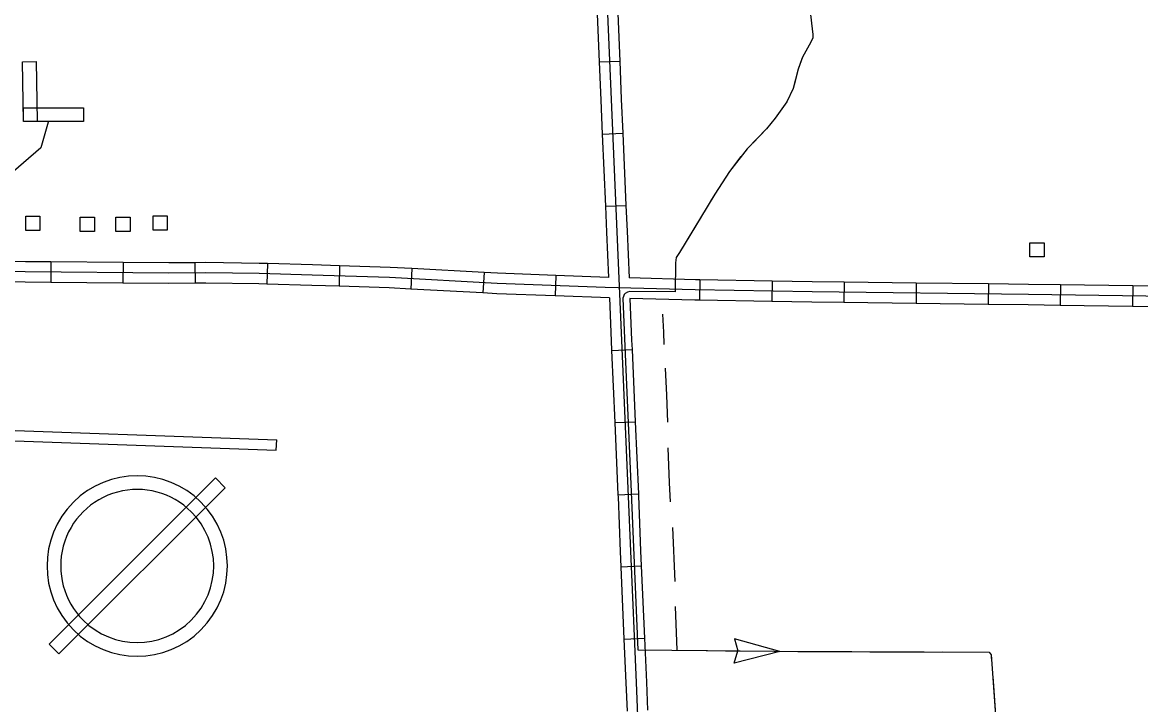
# Model space of a CAD drawing. Extents: x 1084508 to 1142749, y 1057638 to 1093403.
# Drawn here: x 1121021 to 1123590, y 1080063 to 1081629 of the extents above; entities that cross this region are included whole.
import ezdxf

# ---------------------------------------------------------------- set-up
doc = ezdxf.new("R2010")
doc.units = 0
for name, color, linetype in [('Level 32', 7, 'Continuous'), ('Level 43', 7, 'Continuous'), ('Level 56', 7, 'Continuous'), ('Level 57', 7, 'Continuous')]:
    doc.layers.add(name, color=color, linetype=linetype)

msp = doc.modelspace()

# ---------------------------------------------------------------- linework, layer by layer
at = {"layer": 'Level 32'}
for p, q in [((1122346.2, 1081538), (1122393.2, 1081540)), ((1122353.2, 1081372.4), (1122400.3, 1081374.4)), ((1122360.4, 1081206.8), (1122407.5, 1081208.8)), ((1121086.5, 1081078.9), (1121086.1, 1081031.9)), ((1121252.2, 1081077.5), (1121251.8, 1081030.5)), ((1121417.5, 1081077.3), (1121418, 1081030.2)), ((1121584.2, 1081075.1), (1121582.7, 1081028.1)), ((1121749.8, 1081070), (1121748.4, 1081023)), ((1121916, 1081063.7), (1121913.4, 1081016.7)), ((1122081.5, 1081054.7), (1122078.9, 1081007.7)), ((1122246.7, 1081048), (1122244.9, 1081000.9)), ((1122577.5, 1081038), (1122576.7, 1080990.9)), ((1122743.2, 1081035.1), (1122742.4, 1080988)), ((1122908.8, 1081032.6), (1122908.2, 1080985.5)), ((1123074.5, 1081030.6), (1123073.9, 1080983.5)), ((1123240.2, 1081028.6), (1123239.6, 1080981.5)), ((1123406, 1081026.4), (1123405.3, 1080979.3)), ((1123571.7, 1081024.1), (1123571, 1080977)), ((1122374.5, 1080875.6), (1122421.6, 1080877.7)), ((1122381.8, 1080710.1), (1122428.9, 1080712.1)), ((1122389.2, 1080544.5), (1122436.2, 1080546.6)), ((1122395.7, 1080378.9), (1122442.8, 1080381)), ((1122403, 1080213.3), (1122450, 1080215.4))]:
    msp.add_line(p, q, dxfattribs=at)
for points in [[(1122360.6, 1081756.8), (1122373.3, 1081451.7), (1122386.5, 1081148.3), (1122397.1, 1080898.6), (1122412.9, 1080540.7), (1122417.7, 1080415.2), (1122430.9, 1080113.6), (1122443.2, 1079805.8)], [(1122339.3, 1081703.6), (1122346.2, 1081538)], [(1122386.3, 1081705.5), (1122393.2, 1081540)], [(1122346.2, 1081538), (1122349.8, 1081450.7), (1122353.2, 1081372.4)], [(1122393.2, 1081540), (1122396.9, 1081452.7), (1122400.3, 1081374.4)], [(1122353.2, 1081372.4), (1122360.4, 1081206.8)], [(1122400.3, 1081374.4), (1122407.5, 1081208.8)], [(1122360.4, 1081206.8), (1122363, 1081147.3), (1122367.4, 1081043.4)], [(1122407.5, 1081208.8), (1122410, 1081149.3), (1122414.6, 1081042.3)], [(1121086.5, 1081078.9), (1121028.2, 1081079.4), (1120937.8, 1081081.3), (1120921.9, 1081082.1)], [(1121252.2, 1081077.5), (1121086.5, 1081078.9)], [(1121417.5, 1081077.3), (1121357.4, 1081076.7), (1121252.2, 1081077.5)], [(1121584.2, 1081075.1), (1121565.2, 1081075.7), (1121442.3, 1081077.6), (1121417.5, 1081077.3)], [(1125722.4, 1080973.4), (1125717.1, 1080968.7), (1125713.9, 1080966.8), (1125706.5, 1080963.6), (1125700, 1080962.7), (1125642, 1080965), (1125443.6, 1080966.8), (1125283.2, 1080972.4), (1124796.4, 1080982.6), (1124592.4, 1080983.5), (1124302.2, 1080988.6), (1123817.8, 1080997), (1123331.9, 1081003.9), (1122834.9, 1081010), (1122566.5, 1081014.6), (1122359.7, 1081020.2), (1122111.7, 1081029.5), (1121864.6, 1081042.9), (1121686.6, 1081048.5), (1121564.7, 1081052.2), (1121442.3, 1081054), (1121357.4, 1081053.1), (1121027.8, 1081055.9), (1120937, 1081057.7)], [(1121749.8, 1081070), (1121687.3, 1081072), (1121584.2, 1081075.1)], [(1121916, 1081063.7), (1121865.6, 1081066.4), (1121749.8, 1081070)], [(1122081.5, 1081054.7), (1121916, 1081063.7)], [(1122246.7, 1081048), (1122112.8, 1081053), (1122081.5, 1081054.7)], [(1121086.1, 1081031.9), (1121027.5, 1081032.4), (1120936.1, 1081034.2), (1120919.3, 1081035.1)], [(1121251.8, 1081030.5), (1121086.1, 1081031.9)], [(1121418, 1081030.2), (1121357.5, 1081029.6), (1121251.8, 1081030.5)], [(1121582.7, 1081028.1), (1121564.1, 1081028.6), (1121442.2, 1081030.5), (1121418, 1081030.2)], [(1121748.4, 1081023), (1121685.9, 1081024.9), (1121582.7, 1081028.1)], [(1122367.4, 1081043.4), (1122246.7, 1081048)], [(1122577.5, 1081038), (1122567, 1081038.1), (1122414.6, 1081042.3)], [(1122743.2, 1081035.1), (1122577.5, 1081038)], [(1122908.8, 1081032.6), (1122835.3, 1081033.5), (1122743.2, 1081035.1)], [(1123074.5, 1081030.6), (1122908.8, 1081032.6)], [(1123240.2, 1081028.6), (1123074.5, 1081030.6)], [(1123406, 1081026.4), (1123332.2, 1081027.5), (1123240.2, 1081028.6)], [(1123571.7, 1081024.1), (1123406, 1081026.4)], [(1123737.4, 1081021.7), (1123571.7, 1081024.1)], [(1121913.4, 1081016.7), (1121863.6, 1081019.4), (1121748.4, 1081023)], [(1122078.9, 1081007.7), (1121913.4, 1081016.7)], [(1122244.9, 1081000.9), (1122110.6, 1081005.9), (1122078.9, 1081007.7)], [(1122369.4, 1080996.3), (1122244.9, 1081000.9)], [(1122369.4, 1080996.3), (1122373.6, 1080897.6), (1122374.5, 1080875.6)], [(1122576.7, 1080990.9), (1122566, 1080991.1), (1122416.6, 1080995.1)], [(1122416.6, 1080995.1), (1122420.6, 1080899.6), (1122421.6, 1080877.7)], [(1122742.4, 1080988), (1122576.7, 1080990.9)], [(1122908.2, 1080985.5), (1122834.6, 1080986.4), (1122742.4, 1080988)], [(1123073.9, 1080983.5), (1122908.2, 1080985.5)], [(1123239.6, 1080981.5), (1123073.9, 1080983.5)], [(1123405.3, 1080979.3), (1123331.6, 1080980.4), (1123239.6, 1080981.5)], [(1123571, 1080977), (1123405.3, 1080979.3)], [(1123736.7, 1080974.6), (1123571, 1080977)], [(1122374.5, 1080875.6), (1122381.8, 1080710.1)], [(1122421.6, 1080877.7), (1122428.9, 1080712.1)], [(1122381.8, 1080710.1), (1122389.2, 1080544.5)], [(1122428.9, 1080712.1), (1122436.2, 1080546.6)], [(1122389.2, 1080544.5), (1122389.4, 1080539.8), (1122394.2, 1080414.2), (1122395.7, 1080378.9)], [(1122436.2, 1080546.6), (1122436.4, 1080541.7), (1122441.2, 1080416.1), (1122442.8, 1080381)], [(1122395.7, 1080378.9), (1122403, 1080213.3)], [(1122442.8, 1080381), (1122450, 1080215.4)], [(1122403, 1080213.3), (1122407.4, 1080112.6), (1122410, 1080047.8)], [(1122450, 1080215.4), (1122454.4, 1080114.6), (1122457, 1080049.7)]]:
    msp.add_lwpolyline(points, dxfattribs=at)
at = {"layer": 'Level 43'}
for p, q in [((1122760.8, 1080184.9), (1122657.1, 1080214)), ((1122657.1, 1080214), (1122664.2, 1080186.2)), ((1122656.4, 1080158.2), (1122664.2, 1080185.9)), ((1122760.8, 1080184.9), (1122656.4, 1080158.2))]:
    msp.add_line(p, q, dxfattribs=at)
for points in [[(1122808.7, 1081844.1), (1122836.9, 1081601.1), (1122836.9, 1081593.8), (1122832.4, 1081583.8), (1122813.3, 1081549.3), (1122803.3, 1081521.7), (1122791.5, 1081477.1), (1122776.9, 1081446.2), (1122750.5, 1081408.9), (1122730.5, 1081384.3), (1122686, 1081338.8), (1122645, 1081286.9), (1122611.4, 1081234.2), (1122530.4, 1081100.4), (1122523.2, 1081089.5), (1122521.3, 1081076.8), (1122520.4, 1081010.3), (1122416.8, 1081011.2), (1122410.7, 1081009.8), (1122406, 1081006.8), (1122403.6, 1081003.9), (1122401.9, 1080999.8), (1122400.7, 1080995.6), (1122405.1, 1080885), (1122418.6, 1080569), (1122435, 1080188.7), (1122747.8, 1080185.1), (1123241.6, 1080183.3), (1123246.2, 1080176.9), (1123258.9, 1080006.7)], [(1122836.9, 1081601), (1122836.9, 1081593.8), (1122832.4, 1081583.8), (1122813.3, 1081549.3), (1122811.8, 1081545.1)], [(1122811.8, 1081545.1), (1122803.3, 1081521.7), (1122793.7, 1081485.7)], [(1122777.6, 1081447.6), (1122776.9, 1081446.2), (1122750.5, 1081408.9), (1122730.5, 1081384.3), (1122698.8, 1081351.9)], [(1122671.7, 1081320.7), (1122645, 1081286.9), (1122611.4, 1081234.2), (1122601.7, 1081218.2)], [(1122580.2, 1081182.7), (1122530.4, 1081100.4), (1122523.2, 1081089.5), (1122521.3, 1081076.8), (1122521.3, 1081074.6)], [(1122491.8, 1080958.8), (1122493.5, 1080918), (1122494.7, 1080889.6)], [(1122497.7, 1080835), (1122500.4, 1080772.9)], [(1122500.4, 1080772.9), (1122503, 1080710.8)], [(1122503.5, 1080652.3), (1122506.9, 1080571.7), (1122508.8, 1080528.1)], [(1122514.5, 1080469.5), (1122519.9, 1080345.4)], [(1122520.3, 1080288.1), (1122524.7, 1080187.7)], [(1122524.7, 1080187.7), (1122595.1, 1080186.8)], [(1122636.5, 1080186.4), (1122747.8, 1080185.1), (1122760.8, 1080185)], [(1122802.2, 1080184.9), (1122864.4, 1080184.6)], [(1122864.4, 1080184.6), (1122926.5, 1080184.4)], [(1122968, 1080184.3), (1123092.3, 1080183.8)], [(1123133.7, 1080183.6), (1123241.6, 1080183.3), (1123246.2, 1080176.9), (1123246.8, 1080168.4)], [(1123249.9, 1080127), (1123258.9, 1080006.7), (1123259.1, 1080003.1)]]:
    msp.add_lwpolyline(points, dxfattribs=at)
at = {"layer": 'Level 56'}
for points in [[(1121055.3, 1081401.8), (1121023.9, 1081401.2), (1121021.5, 1081538.5), (1121052.9, 1081539.1)], [(1121023.9, 1081401.2), (1121023.9, 1081432.6), (1121161.2, 1081432.6), (1121161.2, 1081401.2)], [(1121028.6, 1081151.5), (1121028.6, 1081184.2), (1121061.4, 1081184.2), (1121061.4, 1081151.5)], [(1121153.9, 1081149), (1121153.9, 1081181.6), (1121186.6, 1081181.6), (1121186.6, 1081149)], [(1121235.8, 1081148.7), (1121235.8, 1081181.4), (1121268.6, 1081181.4), (1121268.6, 1081148.7)], [(1121321.1, 1081151.9), (1121321.1, 1081184.6), (1121353.9, 1081184.6), (1121353.9, 1081151.9)], [(1123335.6, 1081090.6), (1123335.6, 1081123.2), (1123368.4, 1081123.2), (1123368.4, 1081090.6)]]:
    msp.add_lwpolyline(points, close=True, dxfattribs=at)
msp.add_lwpolyline([(1121080.6, 1081400.1), (1121063.6, 1081341.1), (1120943.4, 1081237.9)], dxfattribs=at)
at = {"layer": 'Level 57'}
for p, q in [((1121464.6, 1080583), (1121082.8, 1080201.2)), ((1121486.8, 1080560.8), (1121464.6, 1080583)), ((1121105, 1080179), (1121486.8, 1080560.8)), ((1121082.8, 1080201.2), (1121105, 1080179))]:
    msp.add_line(p, q, dxfattribs=at)
for points in [[(1120875.3, 1080696.7), (1120874.5, 1080673.1), (1121604.4, 1080646.8), (1121605.2, 1080670.3)], [(1120875.3, 1080696.7), (1121605.2, 1080670.3)]]:
    msp.add_lwpolyline(points, dxfattribs=at)
for radius, start, end in [(207.2, 45, 225), (175.8, 45, 225.0001), (207.2, 225, 45), (175.8, 225.0001, 45)]:
    msp.add_arc((1121284.8, 1080381), radius, start, end, dxfattribs=at)

doc.saveas('drawing.dxf')
